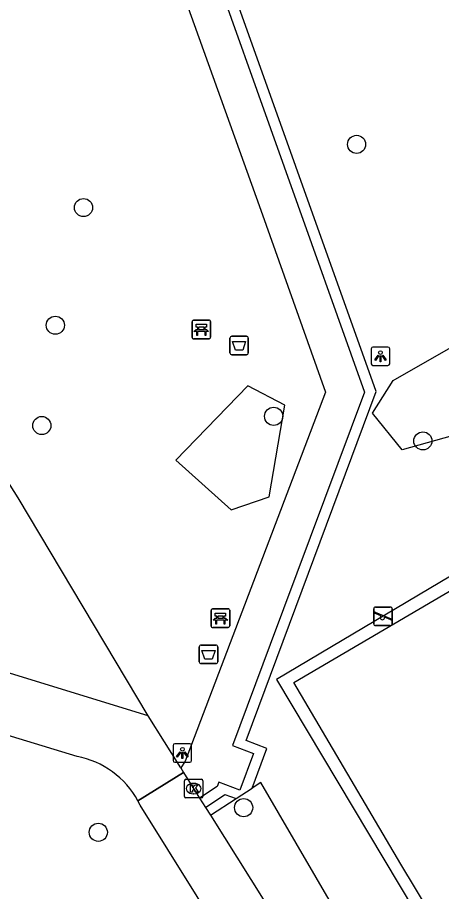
# Model space of a CAD drawing. Extents: x 161771 to 163125, y 382479 to 383177.
# Drawn here: x 162136.33 to 162159.18, y 382780.94 to 382828.04 of the extents above; entities that cross this region are included whole.
import ezdxf

# ---------------------------------------------------------------- set-up
doc = ezdxf.new("R2010")
doc.units = 0
for name, color, linetype in [('IMGEO_Afvalbak', 7, 'Continuous'), ('IMGEO_Bank', 7, 'Continuous'), ('IMGEO_Boom', 7, 'Continuous'), ('IMGEO_Groenvoorziening', 7, 'Continuous'), ('IMGEO_Haag', 7, 'Continuous'), ('IMGEO_Hek', 7, 'Continuous'), ('IMGEO_Kolk', 7, 'Continuous'), ('IMGEO_Lichtpunt', 7, 'Continuous'), ('IMGEO_Rijbaan_lokaal_open', 7, 'Continuous'), ('IMGEO_Speelvoorziening', 7, 'Continuous'), ('IMGEO_Terreindeel_gesloten', 7, 'Continuous'), ('IMGEO_Voetpad_open', 7, 'Continuous')]:
    doc.layers.add(name, color=color, linetype=linetype)

msp = doc.modelspace()

# ---------------------------------------------------------------- linework, layer by layer
at = {"layer": 'IMGEO_Afvalbak'}
for p, q in [((162147.78, 382809.967), (162147.78, 382810.767)), ((162147.78, 382810.767), (162147.78, 382809.967)), ((162147.88, 382810.867), (162148.67, 382810.867)), ((162148.67, 382810.867), (162147.88, 382810.867)), ((162148.77, 382810.767), (162148.77, 382809.967)), ((162148.77, 382809.967), (162148.77, 382810.767)), ((162148.67, 382809.867), (162147.88, 382809.867)), ((162147.88, 382809.867), (162148.67, 382809.867)), ((162146.131, 382793.323), (162146.131, 382794.123)), ((162146.131, 382794.123), (162146.131, 382793.323)), ((162146.231, 382794.223), (162147.021, 382794.223)), ((162147.021, 382794.223), (162146.231, 382794.223)), ((162147.121, 382794.123), (162147.121, 382793.323)), ((162147.121, 382793.323), (162147.121, 382794.123)), ((162147.021, 382793.223), (162146.231, 382793.223)), ((162146.231, 382793.223), (162147.021, 382793.223))]:
    msp.add_line(p, q, dxfattribs=at)
for points in [[(162147.923, 382810.581), (162148.627, 382810.581), (162148.478, 382810.111), (162148.072, 382810.111), (162147.923, 382810.581)], [(162146.274, 382793.937), (162146.978, 382793.937), (162146.829, 382793.467), (162146.423, 382793.467), (162146.274, 382793.937)]]:
    msp.add_lwpolyline(points, dxfattribs=at)
for centre, start, end in [((162147.88, 382810.767), 90, 180), ((162147.88, 382810.767), 90, 180), ((162148.67, 382810.767), 0, 90), ((162148.67, 382810.767), 360, 90), ((162147.88, 382809.967), 180, 270), ((162147.88, 382809.967), 180, 270), ((162148.67, 382809.967), 270, 0), ((162148.67, 382809.967), 270, 0), ((162146.231, 382794.123), 90, 180), ((162146.231, 382794.123), 90, 180), ((162147.021, 382794.123), 0, 90), ((162147.021, 382794.123), 360, 90), ((162146.231, 382793.323), 180, 270), ((162146.231, 382793.323), 180, 270), ((162147.021, 382793.323), 270, 0), ((162147.021, 382793.323), 270, 0)]:
    msp.add_arc(centre, 0.1, start, end, dxfattribs=at)
at = {"layer": 'IMGEO_Bank'}
for p, q in [((162145.812, 382811.729), (162146.653, 382811.729)), ((162146.653, 382811.729), (162145.812, 382811.729)), ((162145.737, 382810.804), (162145.737, 382811.645)), ((162145.737, 382811.645), (162145.737, 382810.804)), ((162146.046, 382811.235), (162146.046, 382811.341)), ((162146.09, 382811.341), (162146.09, 382811.235)), ((162146.378, 382811.347), (162146.096, 382811.347)), ((162146.096, 382811.229), (162146.378, 382811.229)), ((162146.384, 382811.235), (162146.384, 382811.341)), ((162146.428, 382811.341), (162146.428, 382811.235)), ((162146.737, 382811.654), (162146.737, 382810.813)), ((162146.737, 382810.813), (162146.737, 382811.654)), ((162146.434, 382811.127), (162146.041, 382811.127)), ((162146.662, 382810.729), (162145.821, 382810.729)), ((162145.821, 382810.729), (162146.662, 382810.729)), ((162146.842, 382796.17), (162147.683, 382796.17)), ((162147.683, 382796.17), (162146.842, 382796.17)), ((162146.767, 382795.245), (162146.767, 382796.086)), ((162146.767, 382796.086), (162146.767, 382795.245)), ((162147.076, 382795.676), (162147.076, 382795.782)), ((162147.12, 382795.782), (162147.12, 382795.676)), ((162147.408, 382795.788), (162147.126, 382795.788)), ((162147.126, 382795.67), (162147.408, 382795.67)), ((162147.414, 382795.676), (162147.414, 382795.782)), ((162147.458, 382795.782), (162147.458, 382795.676)), ((162147.767, 382796.095), (162147.767, 382795.254)), ((162147.767, 382795.254), (162147.767, 382796.095)), ((162147.464, 382795.568), (162147.071, 382795.568)), ((162147.692, 382795.17), (162146.851, 382795.17)), ((162146.851, 382795.17), (162147.692, 382795.17))]:
    msp.add_line(p, q, dxfattribs=at)
for points in [[(162145.984, 382811.127), (162145.842, 382811.127), (162145.954, 382811.229), (162146.04, 382811.229)], [(162146.04, 382811.347), (162145.954, 382811.347), (162145.954, 382811.508), (162146.517, 382811.508), (162146.517, 382811.347), (162146.434, 382811.347)], [(162146.434, 382811.229), (162146.517, 382811.229), (162146.629, 382811.127), (162146.49, 382811.127)], [(162146.034, 382811.12), (162146.034, 382810.913), (162145.991, 382810.913), (162145.991, 382811.12)], [(162146.484, 382811.12), (162146.484, 382810.913), (162146.44, 382810.913), (162146.44, 382811.12)], [(162147.014, 382795.568), (162146.872, 382795.568), (162146.984, 382795.67), (162147.07, 382795.67)], [(162147.07, 382795.788), (162146.984, 382795.788), (162146.984, 382795.949), (162147.547, 382795.949), (162147.547, 382795.788), (162147.464, 382795.788)], [(162147.464, 382795.67), (162147.547, 382795.67), (162147.659, 382795.568), (162147.52, 382795.568)], [(162147.064, 382795.561), (162147.064, 382795.354), (162147.021, 382795.354), (162147.021, 382795.561)], [(162147.514, 382795.561), (162147.514, 382795.354), (162147.47, 382795.354), (162147.47, 382795.561)]]:
    msp.add_lwpolyline(points, dxfattribs=at)
for centre, radius, start, end in [((162145.815, 382811.651), 0.0779, 92.4484, 184.2845), ((162145.815, 382811.651), 0.0779, 92.4484, 184.2845), ((162146.659, 382811.651), 0.0779, 2.4484, 94.2845), ((162146.659, 382811.651), 0.0779, 2.4484, 94.2845), ((162146.039, 382811.34), 0.00671, 2.8957, 87.1043), ((162146.039, 382811.236), 0.00671, 272.8957, 357.1043), ((162146.096, 382811.34), 0.00671, 92.8957, 177.1043), ((162146.096, 382811.236), 0.00671, 182.8957, 267.1043), ((162146.378, 382811.34), 0.00671, 2.8957, 87.1043), ((162146.378, 382811.236), 0.00671, 272.8957, 357.1043), ((162146.435, 382811.34), 0.00671, 92.8957, 177.1043), ((162146.435, 382811.236), 0.00671, 182.8957, 267.1043), ((162145.815, 382810.807), 0.0779, 182.4484, 274.2845), ((162145.815, 382810.807), 0.0779, 182.4484, 274.2845), ((162145.984, 382811.12), 0.00671, 2.8957, 87.1043), ((162146.041, 382811.12), 0.00671, 92.8957, 177.1043), ((162146.433, 382811.12), 0.00671, 2.8957, 87.1043), ((162146.49, 382811.12), 0.00671, 92.8957, 177.1043), ((162146.659, 382810.807), 0.0779, 272.4484, 4.2845), ((162146.659, 382810.807), 0.0779, 272.4484, 4.2845), ((162146.845, 382796.092), 0.0779, 92.4484, 184.2845), ((162146.845, 382796.092), 0.0779, 92.4484, 184.2845), ((162147.689, 382796.092), 0.0779, 2.4484, 94.2845), ((162147.689, 382796.092), 0.0779, 2.4484, 94.2845), ((162147.069, 382795.781), 0.00671, 2.8957, 87.1043), ((162147.069, 382795.677), 0.00671, 272.8957, 357.1043), ((162147.126, 382795.781), 0.00671, 92.8957, 177.1043), ((162147.126, 382795.677), 0.00671, 182.8957, 267.1043), ((162147.408, 382795.781), 0.00671, 2.8957, 87.1043), ((162147.408, 382795.677), 0.00671, 272.8957, 357.1043), ((162147.465, 382795.781), 0.00671, 92.8957, 177.1043), ((162147.465, 382795.677), 0.00671, 182.8957, 267.1043), ((162146.845, 382795.248), 0.0779, 182.4484, 274.2845), ((162146.845, 382795.248), 0.0779, 182.4484, 274.2845), ((162147.014, 382795.561), 0.00671, 2.8957, 87.1043), ((162147.071, 382795.561), 0.00671, 92.8957, 177.1043), ((162147.463, 382795.561), 0.00671, 2.8957, 87.1043), ((162147.52, 382795.561), 0.00671, 92.8957, 177.1043), ((162147.689, 382795.248), 0.0779, 272.4484, 4.2845), ((162147.689, 382795.248), 0.0779, 272.4484, 4.2845)]:
    msp.add_arc(centre, radius, start, end, dxfattribs=at)
at = {"layer": 'IMGEO_Boom'}
for centre in [(162154.603, 382821.206), (162139.89, 382817.8), (162138.372, 382811.458), (162150.137, 382806.55), (162137.643, 382806.052), (162158.177, 382805.224), (162148.517, 382785.46), (162140.686, 382784.132)]:
    msp.add_circle(centre, 0.489, dxfattribs=at)
at = {"layer": 'IMGEO_Groenvoorziening'}
for points in [[(162143.366, 382790.404), (162136.37, 382802.159), (162121.859, 382825.099)], [(162162.213, 382810.957), (162162.437, 382810.88), (162162.653, 382810.78), (162162.857, 382810.657), (162163.047, 382810.514), (162163.221, 382810.352), (162163.377, 382810.173), (162163.513, 382809.978), (162163.628, 382809.772), (162165.73, 382807.053), (162166.42, 382804.618), (162163.249, 382802.638), (162160.211, 382805.63), (162157.061, 382804.748), (162155.462, 382806.724), (162156.571, 382808.473), (162160.81, 382810.907), (162161.037, 382810.977), (162161.271, 382811.022), (162161.507, 382811.043), (162161.745, 382811.039), (162161.981, 382811.01), (162162.213, 382810.957)], [(162147.84, 382801.514), (162149.887, 382802.218), (162150.735, 382807.142), (162148.739, 382808.198), (162144.863, 382804.195), (162147.84, 382801.514)], [(162165.17, 382770.55), (162177.862, 382778.212), (162164.353, 382800.711), (162150.288, 382792.373), (162163.515, 382770.233)], [(162158.26, 382771.665), (162149.446, 382786.811), (162148.987, 382786.513)], [(162146.727, 382785.046), (162148.117, 382785.948)]]:
    msp.add_lwpolyline(points, dxfattribs=at)
at = {"layer": 'IMGEO_Haag'}
for points in [[(162148.987, 382786.513), (162149.777, 382788.645), (162148.652, 382789.074), (162155.656, 382807.895), (162147.003, 382832.159), (162147.003, 382832.563), (162147.419, 382832.705), (162148.214, 382832.456), (162148.361, 382833.052)], [(162148.117, 382785.948), (162148.987, 382786.513)], [(162146.458, 382785.475), (162147.514, 382786.161), (162148.117, 382785.948)]]:
    msp.add_lwpolyline(points, dxfattribs=at)
at = {"layer": 'IMGEO_Hek'}
msp.add_lwpolyline([(162145.275, 382787.36), (162142.824, 382785.83)], dxfattribs=at)
at = {"layer": 'IMGEO_Kolk'}
for p, q in [((162145.326, 382786.06), (162145.326, 382786.912)), ((162145.401, 382786.986), (162146.253, 382786.986)), ((162145.814, 382786.766), (162145.839, 382786.766)), ((162146.327, 382786.912), (162146.327, 382786.06)), ((162146.253, 382785.986), (162145.401, 382785.986)), ((162145.837, 382786.206), (162145.812, 382786.206))]:
    msp.add_line(p, q, dxfattribs=at)
for points in [[(162145.326, 382786.06), (162145.326, 382786.912)], [(162145.401, 382786.986), (162146.253, 382786.986)], [(162146.327, 382786.912), (162146.327, 382786.06)], [(162145.647, 382786.686), (162145.77, 382786.686), (162145.77, 382786.535), (162145.9, 382786.686), (162146.064, 382786.686), (162145.918, 382786.535), (162146.071, 382786.286), (162145.919, 382786.286), (162145.834, 382786.45), (162145.77, 382786.383), (162145.77, 382786.286), (162145.647, 382786.286), (162145.647, 382786.686)], [(162146.253, 382785.986), (162145.401, 382785.986)]]:
    msp.add_lwpolyline(points, dxfattribs=at)
for centre, start, end in [((162145.403, 382786.91), 91.552, 178.448), ((162145.403, 382786.91), 91.552, 178.448), ((162146.251, 382786.91), 1.552, 88.448), ((162146.251, 382786.91), 1.552, 88.448), ((162145.403, 382786.062), 181.552, 268.448), ((162145.403, 382786.062), 181.552, 268.448), ((162146.251, 382786.062), 271.552, 358.448), ((162146.251, 382786.062), 271.552, 358.448)]:
    msp.add_arc(centre, 0.0765, start, end, dxfattribs=at)
for centre, major_axis, ratio, start_param, end_param in [((162145.813, 382786.486), (-0.387, 0.002), 0.722429, 4.712389, 7.853982), ((162145.838, 382786.486), (-0.39, 0.002), 0.717154, 1.570796, 4.712389)]:
    msp.add_ellipse(centre, major_axis=major_axis, ratio=ratio, start_param=start_param, end_param=end_param, dxfattribs=at)
at = {"layer": 'IMGEO_Lichtpunt'}
for p, q in [((162156.295, 382810.285), (162155.487, 382810.285)), ((162156.295, 382810.285), (162155.487, 382810.285)), ((162155.393, 382810.19), (162155.393, 382809.383)), ((162155.393, 382810.19), (162155.393, 382809.383)), ((162156.389, 382809.383), (162156.389, 382810.19)), ((162156.389, 382809.383), (162156.389, 382810.19)), ((162155.487, 382809.289), (162156.295, 382809.289)), ((162155.487, 382809.289), (162156.295, 382809.289)), ((162144.719, 382788.808), (162144.719, 382788.001)), ((162144.719, 382788.808), (162144.719, 382788.001)), ((162145.621, 382788.903), (162144.813, 382788.903)), ((162145.621, 382788.903), (162144.813, 382788.903)), ((162145.715, 382788.001), (162145.715, 382788.808)), ((162145.715, 382788.001), (162145.715, 382788.808)), ((162144.813, 382787.907), (162145.621, 382787.907)), ((162144.813, 382787.907), (162145.621, 382787.907))]:
    msp.add_line(p, q, dxfattribs=at)
for points in [[(162155.767, 382809.854), (162155.806, 382809.826), (162155.618, 382809.564), (162155.58, 382809.591), (162155.767, 382809.854)], [(162155.869, 382809.806), (162155.916, 382809.806), (162155.916, 382809.484), (162155.869, 382809.484), (162155.869, 382809.806)], [(162155.979, 382809.826), (162156.017, 382809.853), (162156.204, 382809.591), (162156.165, 382809.563), (162155.979, 382809.826)], [(162145.093, 382788.472), (162145.132, 382788.444), (162144.944, 382788.182), (162144.906, 382788.209), (162145.093, 382788.472)], [(162145.195, 382788.424), (162145.242, 382788.424), (162145.242, 382788.102), (162145.195, 382788.102), (162145.195, 382788.424)], [(162145.305, 382788.444), (162145.343, 382788.471), (162145.53, 382788.209), (162145.491, 382788.181), (162145.305, 382788.444)]]:
    msp.add_lwpolyline(points, dxfattribs=at)
for centre in [(162155.892, 382809.988), (162145.218, 382788.606)]:
    msp.add_circle(centre, 0.0994, dxfattribs=at)
for centre, start, end in [((162155.487, 382810.19), 90, 180), ((162155.487, 382810.19), 90, 180), ((162156.295, 382810.19), 0, 90), ((162156.295, 382810.19), 0, 90), ((162155.487, 382809.383), 180, 270), ((162155.487, 382809.383), 180, 270), ((162156.295, 382809.383), 270, 0), ((162156.295, 382809.383), 270, 360), ((162144.813, 382788.808), 90, 180), ((162144.813, 382788.808), 90, 180), ((162145.621, 382788.808), 0, 90), ((162145.621, 382788.808), 0, 90), ((162144.813, 382788.001), 180, 270), ((162144.813, 382788.001), 180, 270), ((162145.621, 382788.001), 270, 0), ((162145.621, 382788.001), 270, 360)]:
    msp.add_arc(centre, 0.0946, start, end, dxfattribs=at)
at = {"layer": 'IMGEO_Rijbaan_lokaal_open'}
for points in [[(162143.366, 382790.404), (162120.82, 382797.35), (162122.024, 382802.614), (162118.884, 382805.585)], [(162139.543, 382788.219), (162121.185, 382793.809), (162113.116, 382785.581), (162109.886, 382782.033)], [(162145.126, 382787.598), (162143.366, 382790.404)], [(162142.824, 382785.83), (162145.275, 382787.36)], [(162145.126, 382787.598), (162145.275, 382787.36)], [(162145.275, 382787.36), (162146.143, 382785.978)], [(162152.069, 382770.972), (162142.944, 382785.597), (162142.824, 382785.83)], [(162146.143, 382785.978), (162146.458, 382785.475)], [(162146.458, 382785.475), (162146.727, 382785.046)], [(162146.727, 382785.046), (162154.575, 382772.535)]]:
    msp.add_lwpolyline(points, dxfattribs=at)
msp.add_arc((162138.62, 382783.504), 4.805, 28.9587, 78.9222, dxfattribs=at)
at = {"layer": 'IMGEO_Speelvoorziening'}
for p, q in [((162155.531, 382795.37), (162155.531, 382796.17)), ((162155.531, 382796.17), (162155.531, 382795.37)), ((162155.631, 382796.27), (162156.421, 382796.27)), ((162156.421, 382796.27), (162155.631, 382796.27)), ((162156.521, 382796.17), (162156.521, 382795.37)), ((162156.521, 382795.37), (162156.521, 382796.17)), ((162155.914, 382795.798), (162155.575, 382795.935)), ((162155.6, 382795.995), (162156.476, 382795.642)), ((162156.452, 382795.582), (162156.112, 382795.719)), ((162156.421, 382795.27), (162155.631, 382795.27)), ((162155.631, 382795.27), (162156.421, 382795.27))]:
    msp.add_line(p, q, dxfattribs=at)
for centre, radius, start, end in [((162155.631, 382796.17), 0.1, 90, 180), ((162155.631, 382796.17), 0.1, 90, 180), ((162156.421, 382796.17), 0.1, 0, 90), ((162156.421, 382796.17), 0.1, 360, 90), ((162155.588, 382795.965), 0.0327, 68.078, 248.078), ((162155.993, 382795.708), 0.12, 130.9928, 5.1632), ((162155.631, 382795.37), 0.1, 180, 270), ((162155.631, 382795.37), 0.1, 180, 270), ((162156.421, 382795.37), 0.1, 270, 0), ((162156.421, 382795.37), 0.1, 270, 0), ((162156.464, 382795.612), 0.0327, 248.078, 68.078)]:
    msp.add_arc(centre, radius, start, end, dxfattribs=at)
at = {"layer": 'IMGEO_Terreindeel_gesloten'}
msp.add_lwpolyline([(162176.942, 382778.495), (162164.044, 382770.708), (162156.981, 382782.407), (162151.221, 382792.196), (162164.173, 382799.8), (162176.942, 382778.495)], dxfattribs=at)
at = {"layer": 'IMGEO_Voetpad_open'}
for points in [[(162141.255, 382841.759), (162140.96, 382841.478), (162144.942, 382830.243), (162149.439, 382817.666), (162152.934, 382807.852), (162145.373, 382787.97), (162145.126, 382787.598)], [(162146.38, 382832.152), (162155.039, 382807.848), (162149.953, 382794.246), (162147.919, 382788.805), (162149.053, 382788.382), (162148.314, 382786.405), (162147.18, 382786.828), (162147.095, 382786.603), (162146.143, 382785.978)]]:
    msp.add_lwpolyline(points, dxfattribs=at)

doc.saveas('drawing.dxf')
